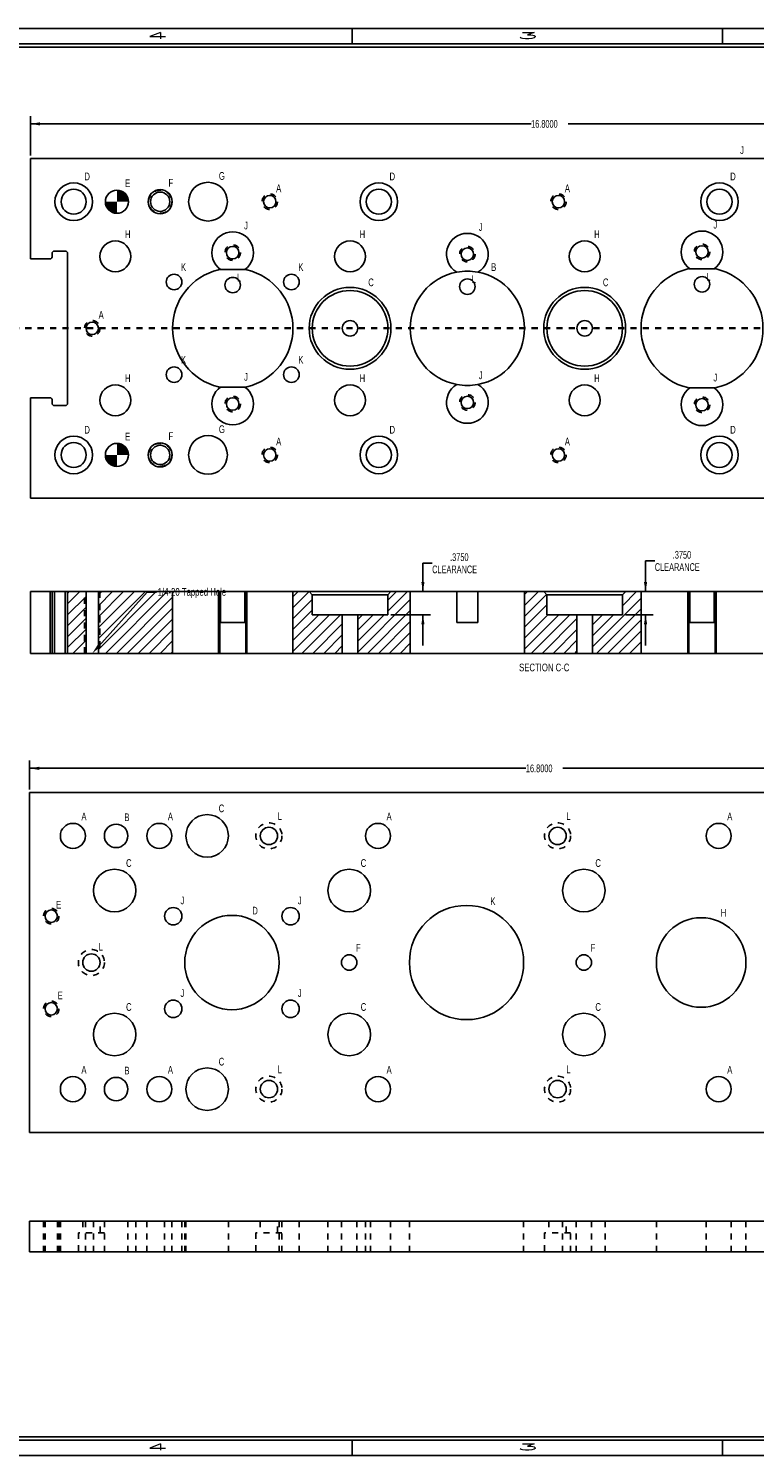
# Model space of a CAD drawing. Header units: inches. Extents: x 220 to 877, y 4 to 174.
# Tile 283 of 656: x 388 to 399, y 88 to 111. Entities that reach past the tile are written whole.
import ezdxf

# ---------------------------------------------------------------- set-up
doc = ezdxf.new("R2010")
doc.units = ezdxf.units.IN
doc.header["$LTSCALE"] = 0.5
doc.header["$MEASUREMENT"] = 0
doc.linetypes.add('HIDDEN', pattern=[0.225, 0.15, -0.075])
doc.linetypes.add('PHANTOM', pattern=[0.25, 0.125, -0.025, 0.025, -0.025, 0.025, -0.025])
for name, color, linetype in [('SID-M-D', 42, 'Continuous'), ('SID-M-F', 202, 'Continuous'), ('SID-M-H', 4, 'HIDDEN'), ('SID-M-M', 233, 'Continuous'), ('SID-M-S', 105, 'Continuous')]:
    doc.layers.add(name, color=color, linetype=linetype)
doc.styles.add('R', font='ROMAND.SHX')
doc.styles.add('SLDTEXTSTYLE0', font='TXT', dxfattribs={"width": 0.595745})

# ---------------------------------------------------------------- blocks, each defined once
blk = doc.blocks.new('*U9')
at = {"layer": 'SID-M-S'}
for p, q in [((0, 22.55), (-34, 22.55)), ((-17, 22.55), (-17, 22.3)), ((-11, 22.55), (-11, 22.3)), ((0, 22.3), (-34, 22.3)), ((0, 22.25), (-34, 22.25)), ((-34, -0.25), (0, -0.25)), ((-34, -0.3), (0, -0.3)), ((-17, -0.3), (-17, -0.55)), ((-11, -0.3), (-11, -0.55)), ((-34, -0.55), (0, -0.55))]:
    blk.add_line(p, q, dxfattribs=at)
at = {"layer": 'SID-M-D', "style": 'R', "width": 4}
for s, p in [('4', (-20.327, 22.386)), ('3', (-14.327, 22.386)), ('4', (-20.327, -0.464)), ('3', (-14.327, -0.464))]:
    blk.add_text(s, height=0.1, dxfattribs=at).set_placement(p)

msp = doc.modelspace()

# ---------------------------------------------------------------- hatches: boundary and pattern name
at = {"layer": 'SID-M-F'}
h = msp.add_hatch(color=256, dxfattribs=at)
edge = h.paths.add_edge_path(flags=0)
edge.add_arc((389.04461, 108.04859), 0.1875, 0, 90)
edge.add_line((389.04461, 108.23609), (389.04461, 108.04859))
edge.add_line((389.04461, 108.04859), (389.23211, 108.04859))
h = msp.add_hatch(color=256, dxfattribs=at)
edge = h.paths.add_edge_path(flags=0)
edge.add_arc((389.04461, 108.04859), 0.1875, 180, 270)
edge.add_line((389.04461, 107.86109), (389.04461, 108.04859))
edge.add_line((389.04461, 108.04859), (388.85711, 108.04859))
h = msp.add_hatch(color=256, dxfattribs=at)
edge = h.paths.add_edge_path(flags=0)
edge.add_arc((389.04461, 103.94859), 0.1875, 0, 90)
edge.add_line((389.04461, 104.13609), (389.04461, 103.94859))
edge.add_line((389.04461, 103.94859), (389.23211, 103.94859))
h = msp.add_hatch(color=256, dxfattribs=at)
edge = h.paths.add_edge_path(flags=0)
edge.add_arc((389.04461, 103.94859), 0.1875, 180, 270)
edge.add_line((389.04461, 103.76109), (389.04461, 103.94859))
edge.add_line((389.04461, 103.94859), (388.85711, 103.94859))

# ---------------------------------------------------------------- linework, layer by layer
at = {"color": 0, "linetype": 'Continuous', "lineweight": 0}
for centre in [(389.04461, 108.04859), (389.04461, 103.94859)]:
    msp.add_circle(centre, 0.1875, dxfattribs=at)
at = {"layer": 'SID-M-D'}
for p, q in [((387.64461, 108.79859), (387.64461, 109.4336)), ((387.64461, 109.3086), (395.75197, 109.3086)), ((404.44461, 109.3086), (396.35231, 109.3086)), ((394.1497, 102.19565), (393.9997, 102.19565)), ((393.9997, 102.19565), (393.9997, 101.7365)), ((397.75519, 102.2335), (397.60519, 102.2335)), ((397.60519, 102.2335), (397.60519, 101.7365)), ((388.7488, 100.85261), (389.53558, 101.72945)), ((389.53558, 101.72945), (389.68558, 101.72945)), ((393.48211, 101.3615), (394.1247, 101.3615)), ((393.9997, 101.3615), (393.9997, 100.8615)), ((397.28211, 101.3615), (397.73019, 101.3615)), ((397.60519, 101.3615), (397.60519, 100.8615)), ((387.63115, 98.53188), (387.63115, 99.00058)), ((387.63115, 98.87558), (395.66779, 98.87558)), ((404.43115, 98.87558), (396.26814, 98.87558))]:
    msp.add_line(p, q, dxfattribs=at)
for points in [[(387.64461, 109.3086), (387.80061, 109.2826), (387.80061, 109.3346)], [(393.9997, 101.7365), (394.0257, 101.8925), (393.9737, 101.8925)], [(397.60519, 101.7365), (397.63119, 101.8925), (397.57919, 101.8925)], [(393.9997, 101.3615), (393.9737, 101.2055), (394.0257, 101.2055)], [(397.60519, 101.3615), (397.57919, 101.2055), (397.63119, 101.2055)], [(388.76815, 100.83525), (388.64461, 100.7365), (388.76815, 100.83525), (388.72945, 100.86998)], [(387.63115, 98.87558), (387.78715, 98.84958), (387.78715, 98.90158)]]:
    msp.add_solid(points, dxfattribs=at)
at = {"layer": 'SID-M-F', "linetype": 'PHANTOM', "lineweight": 35}
msp.add_line((406.46061, 105.99859), (385.62861, 105.99859), dxfattribs=at)
at = {"layer": 'SID-M-F', "linetype": 'Continuous'}
for p, q in [((388.24461, 101.7135), (388.26762, 101.7365)), ((388.24461, 101.53672), (388.44439, 101.7365)), ((388.24461, 101.35995), (388.54411, 101.65945)), ((388.74511, 101.68367), (388.79795, 101.7365)), ((388.74511, 101.50689), (388.97472, 101.7365)), ((388.74511, 101.33012), (389.1515, 101.7365)), ((388.74511, 101.15334), (389.32828, 101.7365)), ((388.74511, 100.97656), (389.50505, 101.7365)), ((388.74511, 100.79979), (389.68183, 101.7365)), ((388.85861, 100.7365), (389.85861, 101.7365)), ((389.03538, 100.7365), (389.94461, 101.64573)), ((391.89461, 101.65119), (391.97993, 101.7365)), ((391.89461, 101.47441), (392.1567, 101.7365)), ((393.43211, 101.5977), (393.57092, 101.7365)), ((393.43211, 101.42092), (393.74769, 101.7365)), ((395.64461, 101.68888), (395.69224, 101.7365)), ((395.64461, 101.5121), (395.86901, 101.7365)), ((395.64461, 101.33533), (396.00145, 101.69217)), ((397.23211, 101.68539), (397.28323, 101.7365)), ((397.23211, 101.50861), (397.46, 101.7365)), ((388.24461, 101.18317), (388.54411, 101.48267)), ((389.21216, 100.7365), (389.94461, 101.46896)), ((391.89461, 101.29764), (392.20711, 101.61014)), ((391.89461, 101.12086), (392.20711, 101.43336)), ((392.94461, 100.75665), (393.79461, 101.60665)), ((393.10125, 100.7365), (393.79461, 101.42987)), ((395.64461, 101.15855), (396.00711, 101.52105)), ((396.74461, 100.84434), (397.53211, 101.63184)), ((396.81356, 100.7365), (397.53211, 101.45506)), ((388.24461, 101.00639), (388.54411, 101.30589)), ((389.38894, 100.7365), (389.94461, 101.29218)), ((391.89461, 100.94408), (392.31203, 101.3615)), ((391.89461, 100.76731), (392.48881, 101.3615)), ((392.04059, 100.7365), (392.66559, 101.3615)), ((392.21736, 100.7365), (392.69461, 101.21375)), ((392.94461, 101.28698), (393.01914, 101.3615)), ((392.94461, 101.1102), (393.19592, 101.3615)), ((392.94461, 100.93342), (393.37269, 101.3615)), ((393.27802, 100.7365), (393.79461, 101.25309)), ((395.64461, 100.98177), (396.02434, 101.3615)), ((395.64461, 100.805), (396.20112, 101.3615)), ((395.7529, 100.7365), (396.3779, 101.3615)), ((395.92967, 100.7365), (396.49461, 101.30144)), ((396.74461, 101.19789), (396.90823, 101.3615)), ((396.74461, 101.02111), (397.085, 101.3615)), ((396.99033, 100.7365), (397.53211, 101.27828)), ((388.24461, 100.82962), (388.54411, 101.12912)), ((388.32828, 100.7365), (388.54411, 100.95234)), ((389.56571, 100.7365), (389.94461, 101.1154)), ((392.39414, 100.7365), (392.69461, 101.03698)), ((393.4548, 100.7365), (393.79461, 101.07632)), ((396.10645, 100.7365), (396.49461, 101.12467)), ((396.28323, 100.7365), (396.49461, 100.94789)), ((397.16711, 100.7365), (397.53211, 101.10151)), ((388.50505, 100.7365), (388.54411, 100.77556)), ((389.74249, 100.7365), (389.94461, 100.93863)), ((389.91927, 100.7365), (389.94461, 100.76185)), ((392.57092, 100.7365), (392.69461, 100.8602)), ((393.63158, 100.7365), (393.79461, 100.89954)), ((396.46, 100.7365), (396.49461, 100.77111)), ((397.34389, 100.7365), (397.53211, 100.92473)), ((397.52066, 100.7365), (397.53211, 100.74795))]:
    msp.add_line(p, q, dxfattribs=at)
at = {"layer": 'SID-M-H'}
for p, q in [((388.51961, 100.7365), (388.51961, 101.7365)), ((388.76961, 101.7365), (388.76961, 100.7365)), ((387.85615, 91.54622), (387.85615, 91.04622)), ((387.88065, 91.54622), (387.88065, 91.04622)), ((388.08165, 91.04622), (388.08165, 91.54622)), ((388.10615, 91.04622), (388.10615, 91.54622)), ((388.12815, 91.54622), (388.12815, 91.04622)), ((388.49065, 91.54622), (388.49065, 91.35622)), ((388.53415, 91.04622), (388.53415, 91.54622)), ((388.6624, 91.54622), (388.6624, 91.04622)), ((388.77165, 91.35622), (388.77165, 91.54622)), ((388.84115, 91.54622), (388.84115, 91.04622)), ((389.22115, 91.04622), (389.22115, 91.54622)), ((389.3499, 91.04622), (389.3499, 91.54622)), ((389.52815, 91.54622), (389.52815, 91.04622)), ((389.81553, 91.54622), (389.81553, 91.04622)), ((389.93415, 91.04622), (389.93415, 91.54622)), ((390.09678, 91.04622), (390.09678, 91.54622)), ((390.14241, 91.54622), (390.14241, 91.04622)), ((390.1624, 91.54622), (390.1624, 91.04622)), ((390.8499, 91.04622), (390.8499, 91.54622)), ((391.36565, 91.54622), (391.36565, 91.35622)), ((391.64665, 91.35622), (391.64665, 91.54622)), ((391.66989, 91.04622), (391.66989, 91.54622)), ((391.71553, 91.54622), (391.71553, 91.04622)), ((391.99678, 91.04622), (391.99678, 91.54622)), ((392.4624, 91.54622), (392.4624, 91.04622)), ((392.68115, 91.54622), (392.68115, 91.04622)), ((392.93115, 91.04622), (392.93115, 91.54622)), ((393.06985, 91.54622), (393.06985, 91.04622)), ((393.1499, 91.04622), (393.1499, 91.54622)), ((393.47585, 91.04622), (393.47585, 91.54622)), ((393.78115, 91.54622), (393.78115, 91.04622)), ((395.63115, 91.04622), (395.63115, 91.54622)), ((396.04065, 91.54622), (396.04065, 91.35622)), ((396.2624, 91.54622), (396.2624, 91.04622)), ((396.32165, 91.35622), (396.32165, 91.54622)), ((396.48115, 91.54622), (396.48115, 91.04622)), ((396.73115, 91.04622), (396.73115, 91.54622)), ((396.9499, 91.04622), (396.9499, 91.54622)), ((397.78115, 91.54622), (397.78115, 91.04622)), ((398.58648, 91.54622), (398.58648, 91.04622)), ((398.99248, 91.04622), (398.99248, 91.54622)), ((399.23115, 91.04622), (399.23115, 91.54622)), ((388.84215, 91.35622), (388.42015, 91.35622)), ((388.42015, 91.35622), (388.42015, 91.04622)), ((388.84215, 91.04622), (388.84215, 91.35622)), ((391.71715, 91.35622), (391.29515, 91.35622)), ((391.29515, 91.35622), (391.29515, 91.04622)), ((391.71715, 91.04622), (391.71715, 91.35622)), ((396.39215, 91.35622), (395.97015, 91.35622)), ((395.97015, 91.35622), (395.97015, 91.04622)), ((396.39215, 91.04622), (396.39215, 91.35622))]:
    msp.add_line(p, q, dxfattribs=at)
for centre, radius in [((389.74461, 108.04859), 0.1875), ((391.51961, 108.04859), 0.125), ((396.19461, 108.04859), 0.125), ((390.91961, 107.22359), 0.125), ((394.71961, 107.19859), 0.125), ((398.51961, 107.23609), 0.125), ((388.64461, 105.99859), 0.125), ((390.91961, 104.77359), 0.125), ((394.71961, 104.79859), 0.125), ((398.51961, 104.76109), 0.125), ((389.74461, 103.94859), 0.1875), ((391.51961, 103.94859), 0.125), ((396.19461, 103.94859), 0.125), ((391.50615, 97.78188), 0.211), ((396.18115, 97.78188), 0.211), ((387.98115, 96.48188), 0.125), ((388.63115, 95.73188), 0.211), ((387.98115, 94.98188), 0.125), ((391.50615, 93.68188), 0.211), ((396.18115, 93.68188), 0.211)]:
    msp.add_circle(centre, radius, dxfattribs=at)
at = {"layer": 'SID-M-M'}
for centre in [(390.91961, 106.69859), (394.71961, 106.67359), (398.51961, 106.71109)]:
    msp.add_circle(centre, 0.125, dxfattribs=at)
at = {"layer": 'SID-M-S'}
for p, q in [((404.44461, 108.74859), (387.64461, 108.74859)), ((387.64461, 108.74859), (387.64461, 107.12359)), ((387.99461, 107.20859), (387.99461, 107.15359)), ((388.20461, 107.24859), (388.03461, 107.24859)), ((388.24461, 104.78859), (388.24461, 107.20859)), ((387.96461, 107.12359), (387.64461, 107.12359)), ((398.32396, 106.96109), (398.30827, 106.96109)), ((398.71527, 106.96109), (398.32396, 106.96109)), ((398.73095, 106.96109), (398.71527, 106.96109)), ((390.72396, 106.94859), (390.70827, 106.94859)), ((391.11527, 106.94859), (390.72396, 106.94859)), ((391.13095, 106.94859), (391.11527, 106.94859)), ((390.70827, 105.04859), (390.72396, 105.04859)), ((390.72396, 105.04859), (391.11527, 105.04859)), ((391.11527, 105.04859), (391.13095, 105.04859)), ((398.30827, 105.03609), (398.32396, 105.03609)), ((398.32396, 105.03609), (398.71527, 105.03609)), ((398.71527, 105.03609), (398.73095, 105.03609)), ((387.64461, 104.87359), (387.96461, 104.87359)), ((387.64461, 104.87359), (387.64461, 103.24859)), ((387.99461, 104.84359), (387.99461, 104.78859)), ((388.03461, 104.74859), (388.20461, 104.74859)), ((387.64461, 103.24859), (404.44461, 103.24859)), ((387.64461, 100.7365), (387.64461, 101.7365)), ((387.96461, 101.7365), (387.64461, 101.7365)), ((387.96461, 100.7365), (387.96461, 101.7365)), ((387.99461, 101.7365), (387.96461, 101.7365)), ((387.99461, 100.7365), (387.99461, 101.7365)), ((388.03461, 101.7365), (387.99461, 101.7365)), ((388.03461, 100.7365), (388.03461, 101.7365)), ((388.20461, 101.7365), (388.03461, 101.7365)), ((388.20461, 100.7365), (388.20461, 101.7365)), ((388.24461, 101.7365), (388.20461, 101.7365)), ((388.24461, 101.7365), (388.24461, 100.7365)), ((388.54411, 101.7365), (388.24461, 101.7365)), ((388.54411, 101.7365), (388.74511, 101.7365)), ((388.54411, 100.7365), (388.54411, 101.7365)), ((388.74511, 101.7365), (388.74511, 100.7365)), ((389.94461, 101.7365), (388.74511, 101.7365)), ((390.68995, 101.7365), (389.94461, 101.7365)), ((389.94461, 100.7365), (389.94461, 101.7365)), ((390.68995, 100.7365), (390.68995, 101.7365)), ((390.70827, 101.7365), (390.68995, 101.7365)), ((390.70827, 100.7365), (390.70827, 101.7365)), ((390.72396, 101.7365), (390.70827, 101.7365)), ((390.72396, 101.2365), (390.72396, 101.7365)), ((391.11527, 101.7365), (390.72396, 101.7365)), ((391.11527, 101.7365), (391.11527, 101.2365)), ((391.13095, 101.7365), (391.11527, 101.7365)), ((391.13095, 100.7365), (391.13095, 101.7365)), ((391.14928, 101.7365), (391.13095, 101.7365)), ((391.14928, 100.7365), (391.14928, 101.7365)), ((391.89461, 101.7365), (391.14928, 101.7365)), ((391.89461, 101.7365), (391.89461, 100.7365)), ((392.15711, 101.7365), (391.89461, 101.7365)), ((392.15711, 101.7365), (392.20711, 101.6865)), ((392.15711, 101.7365), (393.48211, 101.7365)), ((392.20711, 101.3615), (392.20711, 101.6865)), ((393.43211, 101.6865), (392.20711, 101.6865)), ((393.43211, 101.6865), (393.48211, 101.7365)), ((393.43211, 101.6865), (393.43211, 101.3615)), ((393.79461, 101.7365), (393.48211, 101.7365)), ((393.79461, 100.7365), (393.79461, 101.7365)), ((394.54858, 101.7365), (393.79461, 101.7365)), ((394.54858, 101.2365), (394.54858, 101.7365)), ((394.89065, 101.7365), (394.54858, 101.7365)), ((394.89065, 101.7365), (394.89065, 101.2365)), ((395.64461, 101.7365), (394.89065, 101.7365)), ((395.64461, 101.7365), (395.64461, 100.7365)), ((395.95711, 101.7365), (395.64461, 101.7365)), ((395.95711, 101.7365), (396.00711, 101.6865)), ((395.95711, 101.7365), (397.28211, 101.7365)), ((396.00711, 101.3615), (396.00711, 101.6865)), ((397.23211, 101.6865), (396.00711, 101.6865)), ((397.23211, 101.6865), (397.28211, 101.7365)), ((397.23211, 101.6865), (397.23211, 101.3615)), ((397.53211, 101.7365), (397.28211, 101.7365)), ((398.29006, 101.7365), (397.53211, 101.7365)), ((397.53211, 100.7365), (397.53211, 101.7365)), ((398.29006, 100.7365), (398.29006, 101.7365)), ((398.30827, 101.7365), (398.29006, 101.7365)), ((398.30827, 100.7365), (398.30827, 101.7365)), ((398.32396, 101.7365), (398.30827, 101.7365)), ((398.32396, 101.2365), (398.32396, 101.7365)), ((398.71527, 101.7365), (398.32396, 101.7365)), ((398.71527, 101.7365), (398.71527, 101.2365)), ((398.73095, 101.7365), (398.71527, 101.7365)), ((398.73095, 100.7365), (398.73095, 101.7365)), ((398.74917, 101.7365), (398.73095, 101.7365)), ((398.74917, 100.7365), (398.74917, 101.7365)), ((399.50711, 101.7365), (398.74917, 101.7365)), ((391.11527, 101.2365), (390.72396, 101.2365)), ((392.20711, 101.3615), (392.69461, 101.3615)), ((392.69461, 100.7365), (392.69461, 101.3615)), ((392.94461, 101.3615), (392.69461, 101.3615)), ((392.94461, 101.3615), (392.94461, 100.7365)), ((392.94461, 101.3615), (393.43211, 101.3615)), ((394.89065, 101.2365), (394.54858, 101.2365)), ((396.00711, 101.3615), (396.49461, 101.3615)), ((396.49461, 100.7365), (396.49461, 101.3615)), ((396.74461, 101.3615), (396.49461, 101.3615)), ((396.74461, 101.3615), (396.74461, 100.7365)), ((396.74461, 101.3615), (397.23211, 101.3615)), ((398.71527, 101.2365), (398.32396, 101.2365)), ((387.96461, 100.7365), (387.64461, 100.7365)), ((387.99461, 100.7365), (387.96461, 100.7365)), ((388.03461, 100.7365), (387.99461, 100.7365)), ((388.20461, 100.7365), (388.03461, 100.7365)), ((388.24461, 100.7365), (388.20461, 100.7365)), ((388.54411, 100.7365), (388.24461, 100.7365)), ((388.54411, 100.7365), (388.74511, 100.7365)), ((389.94461, 100.7365), (388.74511, 100.7365)), ((390.68995, 100.7365), (389.94461, 100.7365)), ((390.70827, 100.7365), (390.68995, 100.7365)), ((391.13095, 100.7365), (390.70827, 100.7365)), ((391.14928, 100.7365), (391.13095, 100.7365)), ((391.89461, 100.7365), (391.14928, 100.7365)), ((392.69461, 100.7365), (391.89461, 100.7365)), ((392.94461, 100.7365), (392.69461, 100.7365)), ((393.79461, 100.7365), (392.94461, 100.7365)), ((395.64461, 100.7365), (393.79461, 100.7365)), ((396.49461, 100.7365), (395.64461, 100.7365)), ((396.74461, 100.7365), (396.49461, 100.7365)), ((397.53211, 100.7365), (396.74461, 100.7365)), ((398.29006, 100.7365), (397.53211, 100.7365)), ((398.30827, 100.7365), (398.29006, 100.7365)), ((398.73095, 100.7365), (398.30827, 100.7365)), ((398.74917, 100.7365), (398.73095, 100.7365)), ((399.50711, 100.7365), (398.74917, 100.7365)), ((404.43115, 98.48188), (387.63115, 98.48188)), ((387.63115, 98.48188), (387.63115, 92.98188)), ((387.63115, 92.98188), (404.43115, 92.98188)), ((387.63115, 91.54622), (387.63115, 91.04622)), ((387.63115, 91.54622), (404.43115, 91.54622)), ((387.63115, 91.04622), (404.43115, 91.04622))]:
    msp.add_line(p, q, dxfattribs=at)
for centre, radius in [((388.34461, 108.04859), 0.3045), ((390.51961, 108.04859), 0.3135), ((393.28631, 108.04859), 0.3045), ((398.80295, 108.04859), 0.3045), ((388.34461, 108.04859), 0.203), ((389.04461, 108.04859), 0.1875), ((389.74461, 108.04859), 0.195), ((389.74461, 108.04859), 0.15625), ((391.51961, 108.04859), 0.1005), ((393.28631, 108.04859), 0.203), ((396.19461, 108.04859), 0.1005), ((398.80295, 108.04859), 0.203), ((389.01961, 107.16359), 0.25), ((390.91961, 107.22359), 0.1005), ((392.81961, 107.16359), 0.25), ((394.71961, 107.19859), 0.1005), ((396.61961, 107.16359), 0.25), ((398.51961, 107.23609), 0.1005), ((389.96961, 106.74859), 0.126), ((391.86961, 106.74859), 0.126), ((392.81961, 105.99859), 0.6625), ((392.81961, 105.99859), 0.6125), ((396.61961, 105.99859), 0.6625), ((396.61961, 105.99859), 0.6125), ((388.64461, 105.99859), 0.1005), ((392.81961, 105.99859), 0.125), ((396.61961, 105.99859), 0.125), ((389.96961, 105.24859), 0.126), ((391.86961, 105.24859), 0.126), ((389.01961, 104.83359), 0.25), ((390.91961, 104.77359), 0.1005), ((392.81961, 104.83359), 0.25), ((394.71961, 104.79859), 0.1005), ((396.61961, 104.83359), 0.25), ((398.51961, 104.76109), 0.1005), ((388.34461, 103.94859), 0.3045), ((390.51961, 103.94859), 0.3135), ((393.28631, 103.94859), 0.3045), ((398.80295, 103.94859), 0.3045), ((388.34461, 103.94859), 0.203), ((389.04461, 103.94859), 0.1875), ((389.74461, 103.94859), 0.195), ((389.74461, 103.94859), 0.15625), ((391.51961, 103.94859), 0.1005), ((393.28631, 103.94859), 0.203), ((396.19461, 103.94859), 0.1005), ((398.80295, 103.94859), 0.203), ((388.33115, 97.78188), 0.203), ((389.03115, 97.78188), 0.19), ((389.73115, 97.78188), 0.203), ((390.50615, 97.78188), 0.34375), ((393.27285, 97.78188), 0.203), ((398.78948, 97.78188), 0.203), ((391.50615, 97.78188), 0.1405), ((396.18115, 97.78188), 0.1405), ((389.00615, 96.89688), 0.34375), ((392.80615, 96.89688), 0.34375), ((396.60615, 96.89688), 0.34375), ((387.98115, 96.48188), 0.1005), ((389.95615, 96.48188), 0.14062), ((391.85615, 96.48188), 0.14062), ((394.70615, 95.73188), 0.925), ((390.90615, 95.73188), 0.76374), ((398.50615, 95.73188), 0.725), ((388.63115, 95.73188), 0.1405), ((392.80615, 95.73188), 0.125), ((396.60615, 95.73188), 0.125), ((387.98115, 94.98188), 0.1005), ((389.95615, 94.98188), 0.14062), ((391.85615, 94.98188), 0.14062), ((389.00615, 94.56688), 0.34375), ((392.80615, 94.56688), 0.34375), ((396.60615, 94.56688), 0.34375), ((390.50615, 93.68188), 0.34375), ((388.33115, 93.68188), 0.203), ((389.03115, 93.68188), 0.19), ((389.73115, 93.68188), 0.203), ((391.50615, 93.68188), 0.1405), ((393.27285, 93.68188), 0.203), ((396.18115, 93.68188), 0.1405), ((398.78948, 93.68188), 0.203)]:
    msp.add_circle(centre, radius, dxfattribs=at)
for centre, radius, start, end in [((390.91961, 107.22359), 0.3375, 305.430945, 234.569055), ((394.71961, 107.19859), 0.3375, 300.449562, 239.550438), ((398.51961, 107.23609), 0.3375, 305.430945, 234.569055), ((388.03461, 107.20859), 0.04, 90, 180), ((388.20461, 107.20859), 0.04, 0, 90), ((387.96461, 107.15359), 0.03, 270, 0), ((390.69961, 106.94359), 0.01, 30, 165.13967), ((391.13961, 106.94359), 0.01, 14.86033, 150), ((398.51961, 105.99859), 0.9875, 103.442024, 256.557976), ((398.29961, 106.95609), 0.01, 30, 162.854049), ((398.73961, 106.95609), 0.01, 17.145951, 150), ((398.51961, 105.99859), 0.9875, 283.442024, 76.557976), ((390.91961, 105.99859), 0.975, 103.624305, 256.375695), ((390.91961, 105.99859), 0.975, 283.624305, 76.375695), ((394.71961, 105.99859), 0.925, 100.655658, 259.344342), ((394.71961, 105.99859), 0.925, 79.344342, 100.655658), ((394.71961, 105.99859), 0.925, 280.655658, 79.344342), ((390.91961, 104.77359), 0.3375, 125.430945, 54.569055), ((390.69961, 105.05359), 0.01, 194.86033, 330), ((391.13961, 105.05359), 0.01, 210, 345.13967), ((394.71961, 104.79859), 0.3375, 120.449562, 59.550438), ((394.71961, 105.99859), 0.925, 259.344342, 280.655658), ((398.51961, 104.76109), 0.3375, 125.430945, 54.569055), ((398.29961, 105.04109), 0.01, 197.145951, 330), ((398.73961, 105.04109), 0.01, 210, 342.854049), ((387.96461, 104.84359), 0.03, 0, 90), ((388.03461, 104.78859), 0.04, 180, 270), ((388.20461, 104.78859), 0.04, 270, 0)]:
    msp.add_arc(centre, radius, start, end, dxfattribs=at)

# ---------------------------------------------------------------- block references
at = {"layer": 'SID-M-D'}
msp.add_blockref('*U9', (409.85171, 88.30167), dxfattribs=at)

# ---------------------------------------------------------------- texts
at = {"layer": 'SID-M-D', "style": 'SLDTEXTSTYLE0', "width": 0.75}
for s, p in [('J', (399.13603, 108.8196)), ('D', (388.51716, 108.39443)), ('E', (389.17715, 108.28448)), ('F', (389.87971, 108.29153)), ('G', (390.69524, 108.40288)), ('D', (393.45886, 108.39443)), ('D', (398.9755, 108.39443)), ('A', (391.62239, 108.20273)), ('A', (396.29739, 108.20273)), ('J', (391.10345, 107.60044)), ('J', (394.90345, 107.57544)), ('J', (398.70345, 107.61294)), ('H', (389.17352, 107.45821)), ('H', (392.97352, 107.45821)), ('H', (396.77352, 107.45821)), ('K', (390.08111, 106.92669)), ('K', (391.98111, 106.92669)), ('B', (395.10439, 106.92751)), ('L', (390.98802, 106.75829)), ('C', (393.11461, 106.68084)), ('L', (394.78802, 106.73329)), ('C', (396.91461, 106.68084)), ('L', (398.58802, 106.77079)), ('A', (388.74739, 106.15273)), ('K', (390.08111, 105.42669)), ('K', (391.98111, 105.42669)), ('H', (389.17352, 105.12821)), ('J', (391.10345, 105.15044)), ('H', (392.97352, 105.12821)), ('J', (394.90345, 105.17544)), ('H', (396.77352, 105.12821)), ('J', (398.70345, 105.13794)), ('D', (388.51716, 104.29443)), ('G', (390.69524, 104.30288)), ('D', (393.45886, 104.29443)), ('D', (398.9755, 104.29443)), ('E', (389.17715, 104.18448)), ('F', (389.87971, 104.19153)), ('A', (391.62239, 104.10273)), ('A', (396.29739, 104.10273)), ('1/4-20 Tapped Hole', (389.70527, 101.66893)), ('SECTION C-C', (395.55716, 100.44577)), ('C', (390.69212, 98.16461)), ('A', (388.46898, 98.03234)), ('B', (389.16454, 98.02013)), ('A', (389.86898, 98.03234)), ('L', (391.64672, 98.03986)), ('A', (393.41068, 98.03234)), ('L', (396.32172, 98.03986)), ('A', (398.92732, 98.03234)), ('C', (389.19212, 97.27961)), ('C', (392.99212, 97.27961)), ('C', (396.79212, 97.27961)), ('J', (390.07265, 96.67373)), ('J', (391.97265, 96.67373)), ('E', (388.05952, 96.60428)), ('D', (391.23577, 96.50927)), ('K', (395.09092, 96.6608)), ('H', (398.82252, 96.47286)), ('L', (388.74761, 95.92361)), ('F', (392.91731, 95.90905)), ('F', (396.71731, 95.90905)), ('E', (388.08393, 95.13603)), ('J', (390.07265, 95.17373)), ('J', (391.97265, 95.17373)), ('C', (389.19212, 94.94961)), ('C', (392.99212, 94.94961)), ('C', (396.79212, 94.94961)), ('A', (388.46898, 93.93234)), ('B', (389.16454, 93.92013)), ('A', (389.86898, 93.93234)), ('C', (390.69212, 94.06461)), ('L', (391.64672, 93.93986)), ('A', (393.41068, 93.93234)), ('L', (396.32172, 93.93986)), ('A', (398.92732, 93.93234))]:
    msp.add_text(s, height=0.125, dxfattribs=at).set_placement(p)
at = {"layer": 'SID-M-D', "char_height": 0.125, "attachment_point": 1, "style": 'SLDTEXTSTYLE0'}
for s, insert in [('16.8000', (395.75197, 109.37051)), ('.3750', (394.44067, 102.35678)), ('.3750', (398.04617, 102.39464)), ('CLEARANCE', (394.1497, 102.15835)), ('CLEARANCE', (397.75519, 102.1962)), ('16.8000', (395.66779, 98.9375))]:
    msp.add_mtext(s, dxfattribs=dict(at, insert=insert))

doc.saveas('drawing.dxf')
